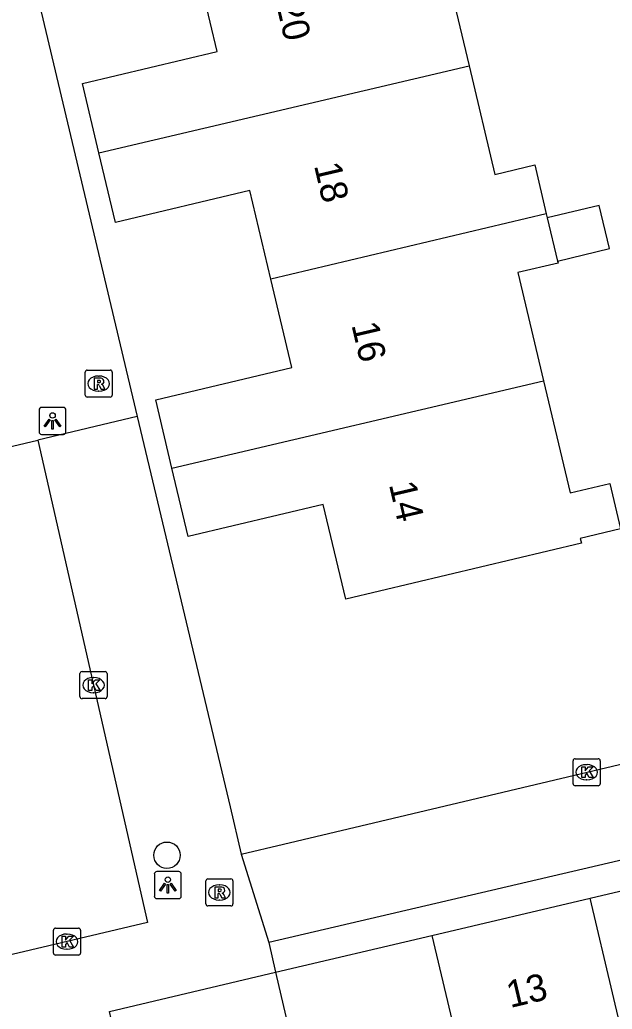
# Model space of a CAD drawing. Extents: x 158038 to 159242, y 380133 to 381214.
# Drawn here: x 158446.18 to 158468.09, y 380895.22 to 380931.84 of the extents above; entities that cross this region are included whole.
import ezdxf

# ---------------------------------------------------------------- set-up
doc = ezdxf.new("R2010")
doc.units = 0
for name, color, linetype in [('IMGEO_Boom', 7, 'Continuous'), ('IMGEO_Kolk', 7, 'Continuous'), ('IMGEO_Lichtpunt', 7, 'Continuous'), ('IMGEO_Pand', 7, 'Continuous'), ('IMGEO_Pand_nummerreeks', 7, 'Continuous'), ('IMGEO_Rijbaan_lokaal_open', 7, 'Continuous'), ('IMGEO_Rioolput', 7, 'Continuous'), ('IMGEO_Voetpad_open', 7, 'Continuous')]:
    doc.layers.add(name, color=color, linetype=linetype)

msp = doc.modelspace()

# ---------------------------------------------------------------- linework, layer by layer
at = {"layer": 'IMGEO_Boom'}
msp.add_circle((158451.625, 380900.922), 0.489, dxfattribs=at)
at = {"layer": 'IMGEO_Kolk'}
for p, q in [((158448.407, 380906.79), (158448.407, 380907.642)), ((158448.482, 380907.716), (158449.334, 380907.716)), ((158448.895, 380907.496), (158448.92, 380907.496)), ((158449.408, 380907.642), (158449.408, 380906.79)), ((158449.334, 380906.716), (158448.482, 380906.716)), ((158448.918, 380906.936), (158448.893, 380906.936)), ((158466.647, 380903.568), (158466.647, 380904.42)), ((158466.722, 380904.494), (158467.574, 380904.494)), ((158467.135, 380904.274), (158467.16, 380904.274)), ((158467.648, 380904.42), (158467.648, 380903.568)), ((158467.574, 380903.494), (158466.722, 380903.494)), ((158467.158, 380903.714), (158467.133, 380903.714)), ((158447.425, 380897.299), (158447.425, 380898.151)), ((158447.5, 380898.225), (158448.352, 380898.225)), ((158447.913, 380898.005), (158447.938, 380898.005)), ((158448.426, 380898.151), (158448.426, 380897.299)), ((158448.352, 380897.225), (158447.5, 380897.225)), ((158447.936, 380897.445), (158447.911, 380897.445))]:
    msp.add_line(p, q, dxfattribs=at)
for points in [[(158448.407, 380906.79), (158448.407, 380907.642)], [(158448.482, 380907.716), (158449.334, 380907.716)], [(158449.408, 380907.642), (158449.408, 380906.79)], [(158448.728, 380907.416), (158448.851, 380907.416), (158448.851, 380907.265), (158448.981, 380907.416), (158449.145, 380907.416), (158448.999, 380907.265), (158449.152, 380907.016), (158449, 380907.016), (158448.915, 380907.18), (158448.851, 380907.113), (158448.851, 380907.016), (158448.728, 380907.016), (158448.728, 380907.416)], [(158449.334, 380906.716), (158448.482, 380906.716)], [(158466.647, 380903.568), (158466.647, 380904.42)], [(158466.722, 380904.494), (158467.574, 380904.494)], [(158466.968, 380904.194), (158467.091, 380904.194), (158467.091, 380904.043), (158467.221, 380904.194), (158467.385, 380904.194), (158467.239, 380904.043), (158467.392, 380903.794), (158467.24, 380903.794), (158467.155, 380903.958), (158467.091, 380903.891), (158467.091, 380903.794), (158466.968, 380903.794), (158466.968, 380904.194)], [(158467.648, 380904.42), (158467.648, 380903.568)], [(158467.574, 380903.494), (158466.722, 380903.494)], [(158447.425, 380897.299), (158447.425, 380898.151)], [(158447.5, 380898.225), (158448.352, 380898.225)], [(158447.746, 380897.925), (158447.869, 380897.925), (158447.869, 380897.774), (158447.999, 380897.925), (158448.163, 380897.925), (158448.017, 380897.774), (158448.17, 380897.525), (158448.018, 380897.525), (158447.933, 380897.689), (158447.869, 380897.622), (158447.869, 380897.525), (158447.746, 380897.525), (158447.746, 380897.925)], [(158448.426, 380898.151), (158448.426, 380897.299)], [(158448.352, 380897.225), (158447.5, 380897.225)]]:
    msp.add_lwpolyline(points, dxfattribs=at)
for centre, start, end in [((158448.484, 380907.64), 91.552, 178.448), ((158448.484, 380907.64), 91.552, 178.448), ((158449.332, 380907.64), 1.552, 88.448), ((158449.332, 380907.64), 1.552, 88.448), ((158448.484, 380906.792), 181.552, 268.448), ((158448.484, 380906.792), 181.552, 268.448), ((158449.332, 380906.792), 271.552, 358.448), ((158449.332, 380906.792), 271.552, 358.448), ((158466.724, 380904.418), 91.552, 178.448), ((158466.724, 380904.418), 91.552, 178.448), ((158467.572, 380904.418), 1.552, 88.448), ((158467.572, 380904.418), 1.552, 88.448), ((158466.724, 380903.57), 181.552, 268.448), ((158466.724, 380903.57), 181.552, 268.448), ((158467.572, 380903.57), 271.552, 358.448), ((158467.572, 380903.57), 271.552, 358.448), ((158447.502, 380898.149), 91.552, 178.448), ((158447.502, 380898.149), 91.552, 178.448), ((158448.35, 380898.149), 1.552, 88.448), ((158448.35, 380898.149), 1.552, 88.448), ((158447.502, 380897.301), 181.552, 268.448), ((158447.502, 380897.301), 181.552, 268.448), ((158448.35, 380897.301), 271.552, 358.448), ((158448.35, 380897.301), 271.552, 358.448)]:
    msp.add_arc(centre, 0.0765, start, end, dxfattribs=at)
for centre, major_axis, ratio, start_param, end_param in [((158448.894, 380907.216), (-0.387, 0.002), 0.722429, 4.712389, 7.853982), ((158448.919, 380907.216), (-0.39, 0.002), 0.717154, 1.570796, 4.712389), ((158467.134, 380903.994), (-0.387, 0.002), 0.722429, 4.712389, 7.853982), ((158467.159, 380903.994), (-0.39, 0.002), 0.717154, 1.570796, 4.712389), ((158447.912, 380897.725), (-0.387, 0.002), 0.722429, 4.712389, 7.853982), ((158447.937, 380897.725), (-0.39, 0.002), 0.717154, 1.570796, 4.712389)]:
    msp.add_ellipse(centre, major_axis=major_axis, ratio=ratio, start_param=start_param, end_param=end_param, dxfattribs=at)
at = {"layer": 'IMGEO_Lichtpunt'}
for p, q in [((158446.893, 380917.397), (158446.893, 380916.59)), ((158446.893, 380917.397), (158446.893, 380916.59)), ((158447.795, 380917.492), (158446.987, 380917.492)), ((158447.795, 380917.492), (158446.987, 380917.492)), ((158447.889, 380916.59), (158447.889, 380917.397)), ((158447.889, 380916.59), (158447.889, 380917.397)), ((158446.987, 380916.496), (158447.795, 380916.496)), ((158446.987, 380916.496), (158447.795, 380916.496)), ((158451.157, 380900.22), (158451.157, 380899.413)), ((158451.157, 380900.22), (158451.157, 380899.413)), ((158452.059, 380900.315), (158451.251, 380900.315)), ((158452.059, 380900.315), (158451.251, 380900.315)), ((158452.153, 380899.413), (158452.153, 380900.22)), ((158452.153, 380899.413), (158452.153, 380900.22)), ((158451.251, 380899.319), (158452.059, 380899.319)), ((158451.251, 380899.319), (158452.059, 380899.319))]:
    msp.add_line(p, q, dxfattribs=at)
for points in [[(158447.267, 380917.061), (158447.306, 380917.033), (158447.118, 380916.771), (158447.08, 380916.798), (158447.267, 380917.061)], [(158447.369, 380917.013), (158447.416, 380917.013), (158447.416, 380916.691), (158447.369, 380916.691), (158447.369, 380917.013)], [(158447.479, 380917.033), (158447.517, 380917.06), (158447.704, 380916.798), (158447.665, 380916.77), (158447.479, 380917.033)], [(158451.531, 380899.884), (158451.57, 380899.856), (158451.382, 380899.594), (158451.344, 380899.621), (158451.531, 380899.884)], [(158451.633, 380899.836), (158451.68, 380899.836), (158451.68, 380899.514), (158451.633, 380899.514), (158451.633, 380899.836)], [(158451.743, 380899.856), (158451.781, 380899.883), (158451.968, 380899.621), (158451.929, 380899.593), (158451.743, 380899.856)]]:
    msp.add_lwpolyline(points, dxfattribs=at)
for centre in [(158447.392, 380917.195), (158451.656, 380900.018)]:
    msp.add_circle(centre, 0.0994, dxfattribs=at)
for centre, start, end in [((158446.987, 380917.397), 90, 180), ((158446.987, 380917.397), 90, 180), ((158447.795, 380917.397), 0, 90), ((158447.795, 380917.397), 0, 90), ((158446.987, 380916.59), 180, 270), ((158446.987, 380916.59), 180, 270), ((158447.795, 380916.59), 270, 0), ((158447.795, 380916.59), 270, 360), ((158451.251, 380900.22), 90, 180), ((158451.251, 380900.22), 90, 180), ((158452.059, 380900.22), 0, 90), ((158452.059, 380900.22), 0, 90), ((158451.251, 380899.413), 180, 270), ((158451.251, 380899.413), 180, 270), ((158452.059, 380899.413), 270, 0), ((158452.059, 380899.413), 270, 360)]:
    msp.add_arc(centre, 0.0946, start, end, dxfattribs=at)
at = {"layer": 'IMGEO_Pand'}
for points in [[(158462.873, 380936.323), (158463.303, 380934.514), (158461.842, 380934.167), (158462.799, 380930.137)], [(158449.103, 380926.916), (158448.495, 380929.474), (158453.481, 380930.658), (158452.704, 380933.929)], [(158449.103, 380926.916), (158462.799, 380930.137)], [(158462.799, 380930.137), (158463.755, 380926.114), (158465.225, 380926.464), (158465.653, 380924.661)], [(158455.461, 380922.243), (158454.684, 380925.514), (158449.716, 380924.333), (158449.103, 380926.916)], [(158465.653, 380924.661), (158455.461, 380922.243)], [(158465.653, 380924.661), (158465.69, 380924.507)], [(158466.069, 380922.911), (158467.992, 380923.368), (158467.613, 380924.964), (158465.69, 380924.507)], [(158465.69, 380924.507), (158466.069, 380922.911)], [(158466.069, 380922.911), (158466.087, 380922.834), (158464.597, 380922.48), (158465.547, 380918.48)], [(158451.808, 380915.248), (158451.207, 380917.779), (158456.237, 380918.974), (158455.461, 380922.243)], [(158465.547, 380918.48), (158466.532, 380914.332), (158468.004, 380914.681), (158468.403, 380913.003), (158466.911, 380912.648), (158466.952, 380912.472), (158458.236, 380910.401), (158457.405, 380913.897), (158452.41, 380912.711), (158451.808, 380915.248)], [(158451.808, 380915.248), (158465.547, 380918.48)], [(158467.28, 380899.337), (158473.195, 380900.732)], [(158461.423, 380897.956), (158467.28, 380899.337)], [(158470.583, 380885.32), (158467.28, 380899.337)], [(158455.639, 380896.592), (158461.423, 380897.956)], [(158461.423, 380897.956), (158463.486, 380889.225)], [(158449.686, 380894.322), (158449.493, 380895.139), (158455.639, 380896.592)], [(158455.639, 380896.592), (158458.923, 380882.522)]]:
    msp.add_lwpolyline(points, dxfattribs=at)
at = {"layer": 'IMGEO_Rijbaan_lokaal_open'}
for points in [[(158411.93, 380908.345), (158412.316, 380908.434), (158412.391, 380908.116), (158446.846, 380916.284)], [(158446.846, 380916.284), (158450.904, 380898.43), (158422.216, 380891.65), (158432.809, 380847.002)]]:
    msp.add_lwpolyline(points, dxfattribs=at)
at = {"layer": 'IMGEO_Rioolput'}
for p, q in [((158448.599, 380917.948), (158448.599, 380918.8)), ((158448.674, 380918.874), (158449.526, 380918.874)), ((158449.6, 380918.8), (158449.6, 380917.948)), ((158449.087, 380918.654), (158449.112, 380918.654)), ((158449.11, 380918.094), (158449.085, 380918.094)), ((158449.526, 380917.874), (158448.674, 380917.874)), ((158453.063, 380899.119), (158453.063, 380899.971)), ((158453.138, 380900.045), (158453.99, 380900.045)), ((158453.551, 380899.825), (158453.576, 380899.825)), ((158454.064, 380899.971), (158454.064, 380899.119)), ((158453.99, 380899.045), (158453.138, 380899.045)), ((158453.574, 380899.265), (158453.549, 380899.265))]:
    msp.add_line(p, q, dxfattribs=at)
for points in [[(158448.599, 380917.948), (158448.599, 380918.8)], [(158448.674, 380918.874), (158449.526, 380918.874)], [(158449.6, 380918.8), (158449.6, 380917.948)], [(158449.188, 380918.572), (158448.936, 380918.574), (158448.936, 380918.174)], [(158449.114, 380918.493), (158449.06, 380918.493), (158449.06, 380918.412)], [(158448.936, 380918.174), (158449.06, 380918.174), (158449.06, 380918.336), (158449.071, 380918.336)], [(158449.06, 380918.412), (158449.112, 380918.412)], [(158449.118, 380918.307), (158449.189, 380918.174), (158449.329, 380918.174), (158449.264, 380918.3)], [(158449.526, 380917.874), (158448.674, 380917.874)], [(158453.063, 380899.119), (158453.063, 380899.971)], [(158453.138, 380900.045), (158453.99, 380900.045)], [(158454.064, 380899.971), (158454.064, 380899.119)], [(158453.652, 380899.743), (158453.4, 380899.745), (158453.4, 380899.345)], [(158453.4, 380899.345), (158453.524, 380899.345), (158453.524, 380899.507), (158453.535, 380899.507)], [(158453.578, 380899.664), (158453.524, 380899.664), (158453.524, 380899.583)], [(158453.524, 380899.583), (158453.576, 380899.583)], [(158453.582, 380899.478), (158453.653, 380899.345), (158453.793, 380899.345), (158453.728, 380899.471)], [(158453.99, 380899.045), (158453.138, 380899.045)]]:
    msp.add_lwpolyline(points, dxfattribs=at)
for centre, radius, start, end in [((158448.676, 380918.798), 0.0765, 91.552, 178.448), ((158448.676, 380918.798), 0.0765, 91.552, 178.448), ((158449.524, 380918.798), 0.0765, 1.552, 88.448), ((158449.524, 380918.798), 0.0765, 1.552, 88.448), ((158449.12, 380918.397), 0.0964, 77.0061, 93.1865), ((158449.134, 380918.454), 0.0378, 276.6634, 79.6772), ((158449.187, 380918.462), 0.109, 350.3612, 89.416), ((158449.185, 380918.462), 0.112, 277.5842, 350.9817), ((158449.07, 380918.283), 0.0533, 26.0293, 88.6989), ((158449.096, 380918.601), 0.19, 274.7715, 282.9687), ((158449.169, 380918.247), 0.108, 29.5134, 73.7905), ((158448.676, 380917.95), 0.0765, 181.552, 268.448), ((158448.676, 380917.95), 0.0765, 181.552, 268.448), ((158449.524, 380917.95), 0.0765, 271.552, 358.448), ((158449.524, 380917.95), 0.0765, 271.552, 358.448), ((158453.14, 380899.969), 0.0765, 91.552, 178.448), ((158453.14, 380899.969), 0.0765, 91.552, 178.448), ((158453.988, 380899.969), 0.0765, 1.552, 88.448), ((158453.988, 380899.969), 0.0765, 1.552, 88.448), ((158453.534, 380899.454), 0.0533, 26.0293, 88.6989), ((158453.56, 380899.772), 0.19, 274.7715, 282.9687), ((158453.584, 380899.568), 0.0964, 77.0061, 93.1865), ((158453.598, 380899.625), 0.0378, 276.6634, 79.6772), ((158453.651, 380899.633), 0.109, 350.3612, 89.416), ((158453.649, 380899.633), 0.112, 277.5842, 350.9817), ((158453.633, 380899.418), 0.108, 29.5134, 73.7905), ((158453.14, 380899.121), 0.0765, 181.552, 268.448), ((158453.14, 380899.121), 0.0765, 181.552, 268.448), ((158453.988, 380899.121), 0.0765, 271.552, 358.448), ((158453.988, 380899.121), 0.0765, 271.552, 358.448)]:
    msp.add_arc(centre, radius, start, end, dxfattribs=at)
for centre, major_axis, ratio, start_param, end_param in [((158449.086, 380918.374), (-0.387, 0.002), 0.722429, 4.712389, 7.853982), ((158449.111, 380918.374), (-0.39, 0.002), 0.717154, 1.570796, 4.712389), ((158453.55, 380899.545), (-0.387, 0.002), 0.722429, 4.712389, 7.853982), ((158453.575, 380899.545), (-0.39, 0.002), 0.717154, 1.570796, 4.712389)]:
    msp.add_ellipse(centre, major_axis=major_axis, ratio=ratio, start_param=start_param, end_param=end_param, dxfattribs=at)
at = {"layer": 'IMGEO_Voetpad_open'}
for points in [[(158445.341, 380947.809), (158445.151, 380947.743), (158444.969, 380947.66), (158444.794, 380947.562), (158444.629, 380947.448), (158444.475, 380947.319), (158444.333, 380947.178), (158444.204, 380947.025), (158444.09, 380946.86), (158443.99, 380946.686), (158443.907, 380946.504), (158443.84, 380946.315), (158443.79, 380946.121), (158443.758, 380945.923), (158443.744, 380945.723), (158443.743, 380945.698), (158444.036, 380944.464), (158450.525, 380917.157)], [(158450.525, 380917.157), (158446.846, 380916.284)], [(158450.525, 380917.157), (158453.959, 380902.708), (158454.373, 380900.966)], [(158454.373, 380900.966), (158455.935, 380901.337), (158498.672, 380911.466)], [(158500.95, 380908.339), (158500, 380908.117), (158455.388, 380897.693)], [(158454.373, 380900.966), (158455.388, 380897.693)], [(158455.388, 380897.693), (158455.639, 380896.592)]]:
    msp.add_lwpolyline(points, dxfattribs=at)

# ---------------------------------------------------------------- texts
at = {"layer": 'IMGEO_Pand_nummerreeks'}
for s, rotation, p in [('20', 283.2084, (158455.653, 380932.437)), ('18', 283.2084, (158457.059, 380926.447)), ('16', 283.2065, (158458.443, 380920.546)), ('14', 283.2084, (158459.829, 380914.644)), ('13', 13.2715, (158464.317, 380895.266))]:
    msp.add_text(s, height=1, rotation=rotation, dxfattribs=at).set_placement(p)

doc.saveas('drawing.dxf')
